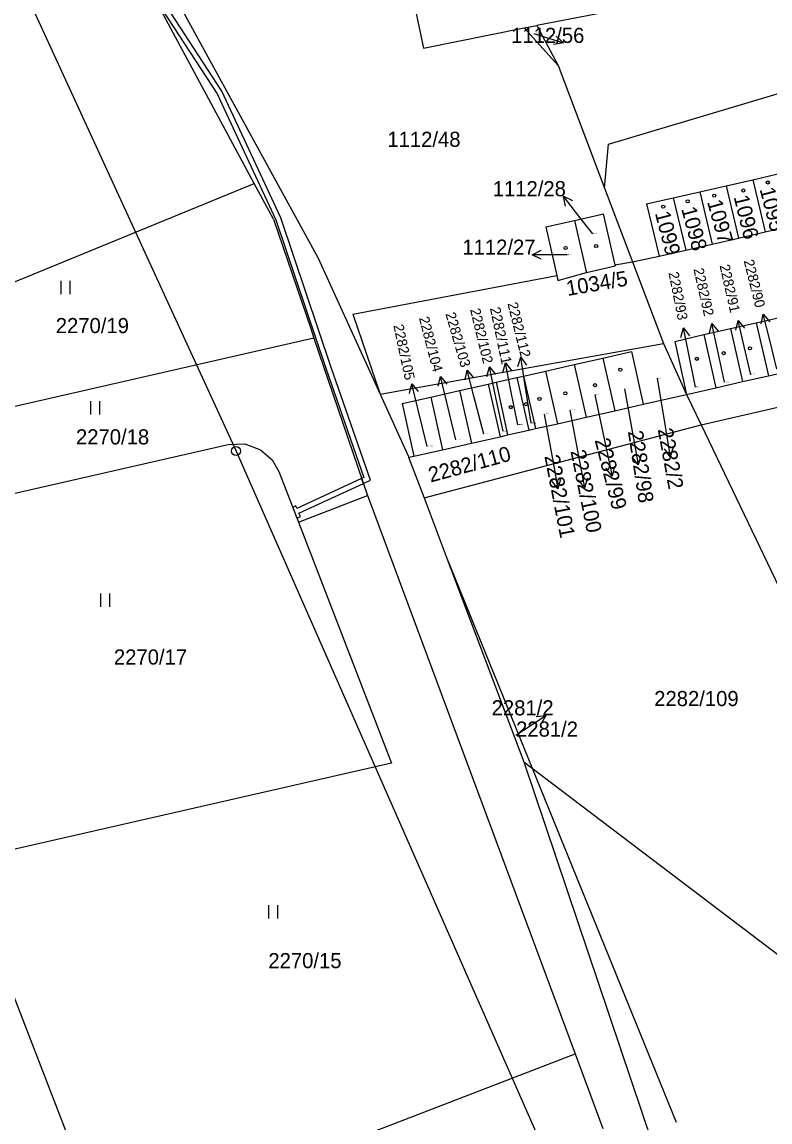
# Model space of a CAD drawing. Extents: x -785744 to -782822, y -1067550 to -1063910.
# Drawn here: x -784102.3 to -784018.3, y -1066065.2 to -1065941.6 of the extents above; entities that cross this region are included whole.
import ezdxf

# ---------------------------------------------------------------- set-up
doc = ezdxf.new("R2010")
doc.units = 0
for name, color, linetype in [('Hranice parcel', 7, 'Continuous'), ('Parcelní čísla', 7, 'Continuous'), ('Pop_ČP_popisy', 7, 'Continuous'), ('Poz_předměty', 7, 'Continuous'), ('Věcná břemena k části', 7, 'Continuous'), ('Značky budov', 7, 'Continuous'), ('Značky kultur', 7, 'Continuous')]:
    doc.layers.add(name, color=color, linetype=linetype)

msp = doc.modelspace()

# ---------------------------------------------------------------- linework, layer by layer
at = {"layer": 'Hranice parcel'}
for p, q in [((-784076.2, -1065959.73), (-784092.47, -1065929.42)), ((-784069.86, -1065976.03), (-784069.5, -1065977.09)), ((-784069.5, -1065977.09), (-784126.7, -1065990.16)), ((-784069.5, -1065977.09), (-784066.81, -1065985.02)), ((-784026.02, -1065986.84), (-784015.97, -1065984.5)), ((-784066.81, -1065985.02), (-784063.49, -1065994.79)), ((-784026.02, -1065986.84), (-784013.36, -1066013.34)), ((-784123.25, -1065999.11), (-784079.15, -1065989.04)), ((-784079.15, -1065989.04), (-784077.28, -1065988.99)), ((-784077.28, -1065988.99), (-784075.51, -1065989.64)), ((-784075.51, -1065989.64), (-784074.2, -1065990.78)), ((-784074.2, -1065990.78), (-784073.44, -1065992.08)), ((-784073.44, -1065992.08), (-784071.24, -1065997.78)), ((-784071.24, -1065997.78), (-784063.49, -1065994.79)), ((-784063.49, -1065994.79), (-784063.43, -1065994.97)), ((-784063.43, -1065994.97), (-784040.18, -1066057.51)), ((-784071.24, -1065997.78), (-784060.8, -1066024.85)), ((-784060.8, -1066024.85), (-784109.07, -1066035.88)), ((-784109.07, -1066035.88), (-784095.4, -1066071.3)), ((-784064.53, -1066066.9), (-784040.18, -1066057.51)), ((-784040.18, -1066057.51), (-784037.07, -1066065.89))]:
    msp.add_line(p, q, dxfattribs=at)
for points in [[(-784090.39, -1065929.04), (-784069.02, -1065968.1)], [(-784059.77, -1065932.25), (-784057.21, -1065944.51)], [(-784021.7, -1065937.56), (-784044.49, -1065941.97)], [(-784036.43, -1065955.3), (-783976.2, -1065937.3)], [(-784057.21, -1065944.51), (-784045.91, -1065942.24)], [(-784045.91, -1065942.24), (-784044.49, -1065941.97)], [(-784045.91, -1065942.24), (-784042.09, -1065946.46)], [(-784044.49, -1065941.97), (-784042.09, -1065946.46)], [(-784042.09, -1065946.46), (-784036.88, -1065960.24)], [(-784036.88, -1065960.24), (-784036.43, -1065955.3)], [(-784020.24, -1065959.3), (-784017.28, -1065958.62)], [(-784118.91, -1065977.24), (-784076.2, -1065959.73)], [(-784074.05, -1065963.74), (-784076.2, -1065959.73)], [(-784026.19, -1065960.66), (-784023.22, -1065959.98)], [(-784023.22, -1065959.98), (-784020.24, -1065959.3)], [(-784023.22, -1065959.98), (-784021.82, -1065965.86)], [(-784020.24, -1065959.3), (-784018.85, -1065965.17)], [(-784036.88, -1065960.24), (-784033.74, -1065968.53)], [(-784032.16, -1065962.03), (-784029.16, -1065961.34)], [(-784029.16, -1065961.34), (-784026.19, -1065960.66)], [(-784029.16, -1065961.34), (-784027.76, -1065967.22)], [(-784026.19, -1065960.66), (-784024.79, -1065966.54)], [(-784032.16, -1065962.03), (-784030.75, -1065967.91)], [(-784074.05, -1065963.74), (-784069.86, -1065976.03)], [(-784043.47, -1065964.61), (-784040.25, -1065963.88)], [(-784040.25, -1065963.88), (-784037.14, -1065963.17)], [(-784040.25, -1065963.88), (-784038.97, -1065969.47)], [(-784037.14, -1065963.17), (-784037.03, -1065963.14)], [(-784037.03, -1065963.14), (-784035.73, -1065968.85)], [(-784043.47, -1065964.61), (-784042.22, -1065970.08)], [(-784018.85, -1065965.17), (-784015.9, -1065964.5)], [(-784024.79, -1065966.54), (-784021.82, -1065965.86)], [(-784021.82, -1065965.86), (-784018.85, -1065965.17)], [(-784030.75, -1065967.91), (-784027.76, -1065967.22)], [(-784027.76, -1065967.22), (-784024.79, -1065966.54)], [(-784069.02, -1065968.1), (-784062.07, -1065983.41)], [(-784035.73, -1065968.85), (-784033.74, -1065968.53)], [(-784035.73, -1065968.85), (-784035.7, -1065968.99)], [(-784033.74, -1065968.53), (-784030.75, -1065967.91)], [(-784033.74, -1065968.53), (-784030.27, -1065977.69)], [(-784065.13, -1065974.42), (-784042.22, -1065970.08)], [(-784042.22, -1065970.08), (-784042.13, -1065970.64)], [(-784042.13, -1065970.64), (-784038.91, -1065969.73)], [(-784038.97, -1065969.47), (-784038.91, -1065969.73)], [(-784038.91, -1065969.73), (-784035.7, -1065968.99)], [(-784065.13, -1065974.42), (-784062.07, -1065983.41)], [(-784019.84, -1065975.37), (-784016.91, -1065974.7)], [(-784025.73, -1065976.71), (-784022.74, -1065976.03)], [(-784022.74, -1065976.03), (-784019.84, -1065975.37)], [(-784022.74, -1065976.03), (-784021.38, -1065981.99)], [(-784019.84, -1065975.37), (-784018.48, -1065981.32)], [(-784029, -1065977.46), (-784025.73, -1065976.71)], [(-784029, -1065977.46), (-784027.66, -1065983.42)], [(-784025.73, -1065976.71), (-784024.38, -1065982.67)], [(-784062.07, -1065983.41), (-784030.27, -1065977.69)], [(-784037.07, -1065979.34), (-784033.85, -1065978.61)], [(-784033.85, -1065978.61), (-784032.52, -1065984.52)], [(-784030.27, -1065977.69), (-784027.66, -1065983.42)], [(-784040.29, -1065980.07), (-784037.07, -1065979.34)], [(-784037.07, -1065979.34), (-784035.73, -1065985.25)], [(-784045.97, -1065981.36), (-784043.51, -1065980.8)], [(-784043.51, -1065980.8), (-784040.29, -1065980.07)], [(-784043.51, -1065980.8), (-784042.17, -1065986.71)], [(-784040.29, -1065980.07), (-784038.95, -1065985.98)], [(-784018.48, -1065981.32), (-784015.56, -1065980.65)], [(-784053.17, -1065982.99), (-784049.95, -1065982.26)], [(-784049.95, -1065982.26), (-784049.05, -1065982.06)], [(-784049.95, -1065982.26), (-784048.61, -1065988.17)], [(-784049.05, -1065982.06), (-784046.73, -1065981.53)], [(-784049.05, -1065982.06), (-784047.76, -1065987.98)], [(-784046.73, -1065981.53), (-784045.97, -1065981.36)], [(-784046.73, -1065981.53), (-784045.39, -1065987.44)], [(-784045.97, -1065981.36), (-784044.63, -1065987.27)], [(-784024.38, -1065982.67), (-784021.38, -1065981.99)], [(-784021.38, -1065981.99), (-784018.48, -1065981.32)], [(-784062.07, -1065983.41), (-784058.94, -1065990.31)], [(-784056.38, -1065983.72), (-784053.17, -1065982.99)], [(-784053.17, -1065982.99), (-784051.83, -1065988.9)], [(-784032.52, -1065984.52), (-784027.66, -1065983.42)], [(-784027.66, -1065983.42), (-784024.38, -1065982.67)], [(-784027.66, -1065983.42), (-784026.02, -1065986.84)], [(-784059.6, -1065984.44), (-784056.38, -1065983.72)], [(-784059.6, -1065984.44), (-784058.27, -1065990.35)], [(-784056.38, -1065983.72), (-784055.05, -1065989.63)], [(-784035.73, -1065985.25), (-784032.52, -1065984.52)], [(-784042.17, -1065986.71), (-784038.95, -1065985.98)], [(-784038.95, -1065985.98), (-784035.73, -1065985.25)], [(-784057.14, -1065995.03), (-784026.02, -1065986.84)], [(-784045.39, -1065987.44), (-784044.63, -1065987.27)], [(-784044.63, -1065987.27), (-784042.17, -1065986.71)], [(-784051.83, -1065988.9), (-784048.61, -1065988.17)], [(-784048.61, -1065988.17), (-784047.76, -1065987.98)], [(-784047.76, -1065987.98), (-784045.39, -1065987.44)], [(-784058.27, -1065990.35), (-784055.05, -1065989.63)], [(-784055.05, -1065989.63), (-784051.83, -1065988.9)], [(-784058.94, -1065990.31), (-784058.87, -1065990.49)], [(-784058.87, -1065990.49), (-784058.27, -1065990.35)], [(-784058.87, -1065990.49), (-784057.14, -1065995.03)], [(-784057.14, -1065995.03), (-784054.66, -1066001.64)], [(-784054.66, -1066001.64), (-784045, -1066025.42)], [(-784054.66, -1066001.64), (-784045.95, -1066024.7)], [(-784045.95, -1066024.7), (-784045, -1066025.42)], [(-784045.95, -1066024.7), (-784026.74, -1066081.74)], [(-784045, -1066025.42), (-783992.66, -1066065.14)], [(-784045, -1066025.42), (-784028.84, -1066065.18)]]:
    msp.add_lwpolyline(points, dxfattribs=at)
at = {"layer": 'Pop_ČP_popisy'}
for p, q in [((-784044.35, -1065943.02), (-784041.5, -1065943.94)), ((-784039.65, -1065963.53), (-784041.49, -1065961.16)), ((-784042, -1065967.75), (-784045, -1065967.73)), ((-784018.33, -1065977.33), (-784019.06, -1065974.42)), ((-784027.43, -1065978.9), (-784028.02, -1065975.96)), ((-784024.19, -1065978.38), (-784024.82, -1065975.45)), ((-784021.2, -1065978.05), (-784021.88, -1065975.13)), ((-784047.42, -1065982.81), (-784048.01, -1065979.87)), ((-784045.82, -1065982.19), (-784046.28, -1065979.23)), ((-784051.55, -1065983.61), (-784052.3, -1065980.71)), ((-784049.18, -1065983.25), (-784049.8, -1065980.32)), ((-784057.8, -1065985.15), (-784058.51, -1065982.24)), ((-784054.6, -1065984.32), (-784055.31, -1065981.4)), ((-784033.63, -1065988.37), (-784033.1, -1065991.32)), ((-784029.99, -1065987.48), (-784029.5, -1065990.44)), ((-784036.64, -1065989.65), (-784036.02, -1065992.59)), ((-784042.66, -1065991.08), (-784042.12, -1065994.03)), ((-784039.67, -1065990.96), (-784039.11, -1065993.91)), ((-784045.96, -1066021.13), (-784043.45, -1066019.48))]:
    msp.add_line(p, q, dxfattribs=at)
for points in [[(-784044.81, -1065942.87), (-784044.35, -1065943.02)], [(-784042.29, -1065943.16), (-784041.5, -1065943.94), (-784042.6, -1065944.11)], [(-784041.27, -1065962.26), (-784041.49, -1065961.16), (-784040.48, -1065961.64)], [(-784038.2, -1065965.4), (-784039.65, -1065963.53)], [(-784044, -1065968.23), (-784045, -1065967.73), (-784044, -1065967.23)], [(-784041.08, -1065967.76), (-784042, -1065967.75)], [(-784019.3, -1065975.51), (-784019.06, -1065974.42), (-784018.33, -1065975.27)], [(-784028.32, -1065977.04), (-784028.02, -1065975.96), (-784027.34, -1065976.84)], [(-784025.1, -1065976.53), (-784024.82, -1065975.45), (-784024.12, -1065976.32)], [(-784022.14, -1065976.21), (-784021.88, -1065975.13), (-784021.16, -1065975.99)], [(-784017.52, -1065980.57), (-784018.33, -1065977.33)], [(-784023.41, -1065982.05), (-784024.19, -1065978.38)], [(-784020.46, -1065981.21), (-784021.2, -1065978.05)], [(-784048.31, -1065980.95), (-784048.01, -1065979.87), (-784047.33, -1065980.75)], [(-784046.62, -1065980.29), (-784046.28, -1065979.23), (-784045.63, -1065980.14)], [(-784026.68, -1065982.62), (-784027.43, -1065978.9)], [(-784052.54, -1065981.8), (-784052.3, -1065980.71), (-784051.57, -1065981.55)], [(-784050.08, -1065981.4), (-784049.8, -1065980.32), (-784049.11, -1065981.19)], [(-784058.76, -1065983.33), (-784058.51, -1065982.24), (-784057.79, -1065983.09)], [(-784055.56, -1065982.49), (-784055.31, -1065981.4), (-784054.59, -1065982.26)], [(-784045.13, -1065986.66), (-784045.82, -1065982.19)], [(-784030.97, -1065981.6), (-784029.99, -1065987.48)], [(-784050.44, -1065987.88), (-784051.55, -1065983.61)], [(-784048.27, -1065987.56), (-784049.18, -1065983.25)], [(-784046.6, -1065986.85), (-784047.42, -1065982.81)], [(-784037.95, -1065983.46), (-784036.64, -1065989.65)], [(-784034.64, -1065982.81), (-784033.63, -1065988.37)], [(-784053.58, -1065988.52), (-784054.6, -1065984.32)], [(-784056.79, -1065989.29), (-784057.8, -1065985.15)], [(-784043.65, -1065985.64), (-784042.66, -1065991.08)], [(-784040.77, -1065985.19), (-784039.67, -1065990.96)], [(-784029.17, -1065989.37), (-784029.5, -1065990.44), (-784030.15, -1065989.53)], [(-784032.78, -1065990.25), (-784033.1, -1065991.32), (-784033.77, -1065990.43)], [(-784035.74, -1065991.5), (-784036.02, -1065992.59), (-784036.72, -1065991.71)], [(-784041.81, -1065992.96), (-784042.12, -1065994.03), (-784042.79, -1065993.14)], [(-784038.8, -1065992.83), (-784039.11, -1065993.91), (-784039.79, -1065993.02)], [(-784044.56, -1066019.62), (-784043.45, -1066019.48), (-784044.01, -1066020.45)], [(-784046.85, -1066021.71), (-784045.96, -1066021.13)]]:
    msp.add_lwpolyline(points, dxfattribs=at)
at = {"layer": 'Poz_předměty'}
for points in [[(-784123.86, -1065890.51), (-784078.25, -1065989.78)], [(-784078.25, -1065989.78), (-784033.72, -1066090.94)]]:
    msp.add_lwpolyline(points, dxfattribs=at)
msp.add_circle((-784078.25, -1065989.78), 0.5, dxfattribs=at)
at = {"layer": 'Věcná břemena k části'}
for points in [[(-784086.49, -1065940.24), (-784080.37, -1065949.65)], [(-784079.85, -1065949.35), (-784085.57, -1065940.54)], [(-784080.37, -1065949.65), (-784073.79, -1065963.8)], [(-784073.23, -1065963.58), (-784079.85, -1065949.35)], [(-784073.79, -1065963.8), (-784068.13, -1065980.6)], [(-784067.57, -1065980.4), (-784073.23, -1065963.58)], [(-784068.13, -1065980.6), (-784063.91, -1065992.74)], [(-784063.17, -1065993.06), (-784067.57, -1065980.4)], [(-784064.15, -1065992.85), (-784071.41, -1065996.22)], [(-784071.18, -1065996.78), (-784063.95, -1065993.42)], [(-784063.91, -1065992.74), (-784064.15, -1065992.85)], [(-784064.15, -1065992.85), (-784063.95, -1065993.42)], [(-784063.95, -1065993.42), (-784064.15, -1065992.85)], [(-784063.95, -1065993.42), (-784063.17, -1065993.06)], [(-784071.52, -1065995.94), (-784071.89, -1065996.09)], [(-784071.41, -1065996.22), (-784071.52, -1065995.94)], [(-784071.89, -1065996.09), (-784071.42, -1065997.31)], [(-784071.42, -1065997.31), (-784071.03, -1065997.15)], [(-784071.03, -1065997.15), (-784071.18, -1065996.78)]]:
    msp.add_lwpolyline(points, dxfattribs=at)
at = {"layer": 'Značky budov'}
for centre in [(-784018.54, -1065959.61), (-784024.56, -1065961.09), (-784021.3, -1065960.51), (-784030.28, -1065962.33), (-784027.54, -1065961.72), (-784041.25, -1065966.98), (-784037.82, -1065966.76), (-784023.51, -1065978.79), (-784020.55, -1065978.24), (-784026.51, -1065979.42), (-784035.11, -1065980.64), (-784037.95, -1065982.38), (-784041.27, -1065983.29), (-784047.39, -1065984.85), (-784045.69, -1065984.52), (-784044.18, -1065983.93)]:
    msp.add_circle(centre, 0.175, dxfattribs=at)
at = {"layer": 'Značky kultur'}
for p, q in [((-784097.89, -1065972.16), (-784097.89, -1065970.66)), ((-784096.89, -1065972.16), (-784096.89, -1065970.66)), ((-784094.54, -1065985.69), (-784094.54, -1065984.19)), ((-784093.54, -1065985.69), (-784093.54, -1065984.19)), ((-784093.42, -1066007.3), (-784093.42, -1066005.8)), ((-784092.42, -1066007.3), (-784092.42, -1066005.8)), ((-784074.55, -1066042.3), (-784074.55, -1066040.8)), ((-784073.55, -1066042.3), (-784073.55, -1066040.8))]:
    msp.add_line(p, q, dxfattribs=at)

# ---------------------------------------------------------------- texts
at = {"layer": 'Parcelní čísla'}
for s, height, p in [('1112/56', 0.1, (-784044.81, -1065942.87)), ('1112/48', 1.7, (-784061.26, -1065955.61)), ('1112/28', 0.1, (-784038.2, -1065965.4)), ('1112/27', 0.1, (-784041.08, -1065967.76)), ('2270/19', 1.7, (-784098.49, -1065976.54)), ('2282/91', 0.1, (-784020.46, -1065981.21)), ('2282/2', 0.1, (-784030.97, -1065981.6)), ('2282/92', 0.1, (-784023.41, -1065982.05)), ('2282/99', 0.1, (-784037.95, -1065983.46)), ('2282/98', 0.1, (-784034.64, -1065982.81)), ('2282/93', 0.1, (-784026.68, -1065982.62)), ('2282/101', 0.1, (-784043.65, -1065985.64)), ('2282/100', 0.1, (-784040.77, -1065985.19)), ('2270/18', 1.7, (-784096.22, -1065989.04)), ('2282/111', 0.1, (-784046.6, -1065986.85)), ('2282/112', 0.1, (-784045.13, -1065986.66)), ('2282/104', 0.1, (-784053.58, -1065988.52)), ('2282/103', 0.1, (-784050.44, -1065987.88)), ('2282/102', 0.1, (-784048.27, -1065987.56)), ('2282/105', 0.1, (-784056.79, -1065989.29)), ('2270/17', 1.7, (-784091.96, -1066013.77)), ('2282/109', 1.7, (-784031.3, -1066018.44)), ('2281/2', 1.7, (-784046.81, -1066021.87)), ('2270/15', 1.7, (-784074.62, -1066047.88))]:
    msp.add_text(s, height=height, dxfattribs=at).set_placement(p)
for s, rotation, p in [('1096', 283.8369, (-784022.39, -1065961.23)), ('1095', 284.4208, (-784019.47, -1065960.37)), ('1098', 285.0593, (-784028.28, -1065962.56)), ('1097', 285.4092, (-784025.37, -1065961.78)), ('1099', 284.6764, (-784031.23, -1065963.06)), ('1034/5', 9.8439, (-784041.03, -1065972.37)), ('2282/110', 15.2942, (-784056.4, -1065993.33))]:
    msp.add_text(s, height=1.7, rotation=rotation, dxfattribs=at).set_placement(p)
at = {"layer": 'Pop_ČP_popisy'}
for s, p in [('1112/56', (-784047.36, -1065943.94)), ('1112/28', (-784049.43, -1065961.16)), ('1112/27', (-784052.84, -1065967.73)), ('2281/2', (-784049.55, -1066019.48))]:
    msp.add_text(s, height=1.7, dxfattribs=at).set_placement(p)
for s, height, rotation, p in [('2282/91', 1.14, 282.7855, (-784023.97, -1065968.95)), ('2282/90', 1.14, 284.1193, (-784021.26, -1065968.42)), ('2282/93', 1.14, 281.2279, (-784029.7, -1065969.76)), ('2282/92', 1.14, 282.7796, (-784026.9, -1065969.35)), ('2282/102', 1.14, 283.6421, (-784051.98, -1065973.89)), ('2282/111', 1.17, 281.8276, (-784049.75, -1065973.74)), ('2282/112', 1.14, 283.8977, (-784047.78, -1065973.21)), ('2282/104', 1.14, 284.591, (-784057.72, -1065974.84)), ('2282/103', 1.14, 286.1539, (-784054.75, -1065974.37)), ('2282/105', 1.14, 282.0268, (-784060.59, -1065975.67)), ('2282/2', 1.7, 280.3788, (-784030.91, -1065987.35)), ('2282/99', 1.7, 284.1873, (-784037.99, -1065988.55)), ('2282/98', 1.7, 278.739, (-784034.26, -1065987.59)), ('2282/100', 1.7, 281.4814, (-784040.71, -1065989.79)), ('2282/101', 1.7, 280.9961, (-784043.63, -1065990.36))]:
    msp.add_text(s, height=height, rotation=rotation, dxfattribs=at).set_placement(p)

doc.saveas('drawing.dxf')
